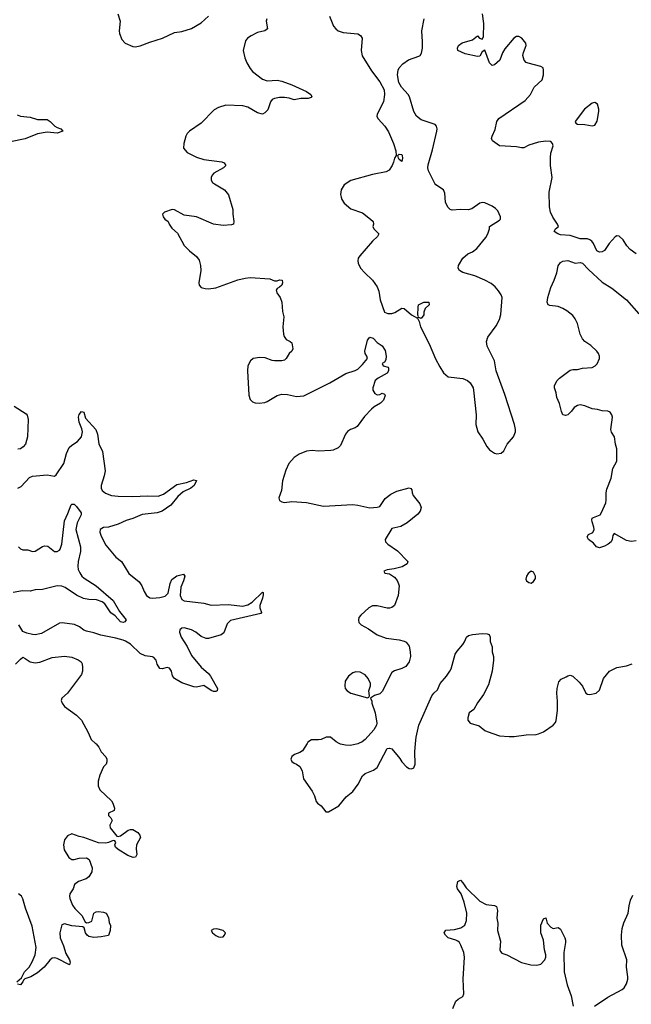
# Model space of a CAD drawing. Header units: inches. Extents: x 2134017 to 2292458, y 756222 to 916513.
# Tile 304 of 387: x 2242924 to 2247929, y 827865 to 835922. Entities that reach past the tile are written whole.
import ezdxf

# ---------------------------------------------------------------- set-up
doc = ezdxf.new("R2010")
doc.units = ezdxf.units.IN
doc.header["$MEASUREMENT"] = 0
doc.layers.add('C2842', color=7, linetype='Continuous')
doc.layers.add('C2843', color=7, linetype='Continuous')

msp = doc.modelspace()

# ---------------------------------------------------------------- linework, layer by layer
at = {"layer": 'C2842', "color": 5}
for points, elevation in [([(2243545.5, 830000), (2243550, 829996), (2243570.8, 829970), (2243590.6, 829930), (2243627.7, 829890), (2243637.1, 829870), (2243638, 829850), (2243630.6, 829830), (2243610, 829809), (2243579.2, 829740.8), (2243566, 829690), (2243566.4, 829653.6), (2243580.9, 829620.9), (2243674, 829530), (2243686.8, 829510), (2243701, 829470), (2243698, 829450), (2243651.6, 829428.4), (2243651.3, 829410), (2243670.6, 829390.6), (2243680.5, 829370), (2243661.3, 829330), (2243663.6, 829310), (2243720.2, 829240.2), (2243730, 829237.3), (2243750, 829245.2), (2243812, 829290), (2243830, 829296.3), (2243850, 829296.5), (2243891.6, 829270), (2243908.4, 829250), (2243913.4, 829230), (2243879.1, 829170), (2243876.8, 829136.8), (2243882.8, 829090), (2243870.8, 829070), (2243852.1, 829067.9), (2243810, 829083.2), (2243730, 829131.6), (2243709, 829150), (2243702.8, 829170), (2243709.7, 829190), (2243703.3, 829203.3), (2243690, 829206.9), (2243651.5, 829188.5), (2243630, 829183.7), (2243570, 829186.6), (2243450, 829230.7), (2243410, 829239.2), (2243350, 829260.9), (2243315.2, 829244.8), (2243290.8, 829210), (2243282.8, 829170), (2243286.8, 829130), (2243327.3, 829067.3), (2243350, 829050.6), (2243370, 829050.6), (2243410, 829062), (2243470, 829064), (2243493.4, 829050), (2243517.3, 828982.7), (2243514.8, 828950), (2243490.4, 828909.6), (2243468.3, 828891.7), (2243404.7, 828870), (2243373.7, 828846.3), (2243362, 828810), (2243334.4, 828770), (2243332, 828750), (2243335.3, 828730), (2243356.7, 828676.7), (2243374.9, 828650), (2243433.3, 828593.3), (2243460.9, 828540.9), (2243470, 828532.2), (2243490, 828534.4), (2243514.9, 828545.1), (2243529.8, 828610), (2243550, 828622.5), (2243570, 828626.2), (2243610, 828619.3), (2243631, 828610), (2243650, 828574.4), (2243655.9, 828535.9), (2243667.7, 828510), (2243664.9, 828470), (2243650, 828427.6), (2243590, 828416.2), (2243530, 828411.3), (2243490, 828420.3), (2243476, 828430), (2243463.8, 828450), (2243451.1, 828491.1), (2243440.1, 828500.1), (2243350, 828508.3), (2243290, 828523.6), (2243270, 828516), (2243252.7, 828450), (2243254.4, 828410), (2243283.8, 828343.8), (2243301.2, 828281.2), (2243331.5, 828230), (2243336, 828210), (2243330.3, 828189.7), (2243230, 828239.7), (2243210, 828246.6), (2243190, 828244.2), (2243170, 828226), (2243124.9, 828170), (2243070, 828124), (2243015.5, 828090), (2242966.6, 828073.4), (2242955.8, 828064.2), (2242950, 828049.2), (2242930, 828023.7), (2242906, 828030)], 280), ([(2245276.6, 830000), (2245239.5, 829940.5), (2245215.5, 829924.5), (2245172, 829910), (2245150, 829894), (2245142.8, 829870), (2245150, 829852), (2245170, 829838), (2245190, 829831.3), (2245216, 829810), (2245234.9, 829774.9), (2245247.7, 829710), (2245318, 829610), (2245336.3, 829570), (2245350, 829524.7), (2245361, 829510), (2245390.5, 829490.5), (2245430, 829441), (2245450, 829441), (2245536, 829490), (2245596.6, 829563.4), (2245650, 829607.7), (2245692.7, 829667.3), (2245730, 829735.5), (2245750, 829752.7), (2245818.3, 829781.7), (2245850, 829804), (2245930, 829958), (2245950, 829961), (2245970, 829956), (2246035.6, 829875.6), (2246050.7, 829850), (2246090, 829807.3), (2246110, 829794), (2246129.1, 829790.9), (2246150, 829801), (2246159.5, 829830), (2246158.3, 829930), (2246164.1, 830000)], 320), ([(2245697.2, 830000), (2245690, 829996.4), (2245630, 829983.9), (2245590, 829985.1), (2245550, 829993.3), (2245537.4, 830000)], 320), ([(2246469.4, 827830), (2246493.2, 827890), (2246511.9, 827908.1), (2246551.6, 827928.4), (2246559.3, 827950), (2246552.4, 828070), (2246562.8, 828250), (2246557.6, 828290), (2246535.3, 828350), (2246522.7, 828370), (2246510, 828382), (2246492, 828390), (2246431.5, 828410), (2246409.7, 828430), (2246398.9, 828450), (2246410, 828471.6), (2246483.5, 828476.5), (2246533.2, 828490), (2246567.3, 828512.7), (2246580.7, 828550), (2246583.5, 828610), (2246562.5, 828702.5), (2246536.9, 828770), (2246507.8, 828810), (2246501.6, 828830), (2246510, 828871), (2246530, 828880.7), (2246550, 828860.4), (2246578.2, 828818.2), (2246690, 828710.3), (2246742.5, 828682.5), (2246810, 828674.9), (2246826, 828666), (2246833.8, 828633.8), (2246828.4, 828570), (2246837.6, 828530), (2246833, 828470), (2246857.5, 828382.5), (2246854, 828310), (2246858.5, 828298.5), (2246870, 828284), (2246910, 828270.8), (2247030, 828208), (2247107.4, 828187.4), (2247154.9, 828185.1), (2247190, 828194), (2247221.1, 828230), (2247229.7, 828250), (2247228.7, 828270), (2247217.8, 828310), (2247209.8, 828390), (2247189.8, 828450), (2247187.4, 828470), (2247190, 828512), (2247210, 828564.7), (2247230, 828574), (2247240.7, 828530), (2247270, 828496), (2247290, 828486), (2247330, 828494.8), (2247350, 828481), (2247386, 828410), (2247390.3, 828390), (2247391.7, 828370), (2247378.3, 828290), (2247378.7, 828130), (2247405.1, 828025.1), (2247436, 827936), (2247454, 827850)], 280), ([(2242900.9, 828050), (2242938, 828082), (2242962.2, 828130), (2243002, 828170), (2243026.6, 828213.4), (2243050, 828270.7), (2243059.8, 828330), (2243025.6, 828505.6), (2242971.8, 828651.8), (2242950, 828729.5), (2242938, 828750), (2242915.1, 828770)], 280), ([(2247628.7, 827851.3), (2247737.3, 827922.7), (2247853.8, 827986.2), (2247870, 828001.6), (2247890, 828034), (2247899.8, 828070), (2247900.3, 828090), (2247888.7, 828170), (2247891.9, 828230), (2247850.8, 828350), (2247848, 828430), (2247854.4, 828485.6), (2247866.7, 828533.3), (2247902.7, 828610), (2247910.5, 828670), (2247923.7, 828716.3), (2247942.6, 828757.4)], 280)]:
    msp.add_lwpolyline(points, dxfattribs=dict(at, elevation=elevation))
at = {"layer": 'C2842', "color": 5, "elevation": 320}
msp.add_lwpolyline([(2244536, 828484), (2244510, 828479), (2244492, 828470), (2244502, 828450), (2244530, 828427.7), (2244550, 828417.3), (2244570, 828414), (2244590, 828418.8), (2244601.2, 828430), (2244609, 828450), (2244588.7, 828470)], close=True, dxfattribs=at)
at = {"layer": 'C2843', "color": 5}
for points, elevation in [([(2243726.5, 835970), (2243747.1, 835910), (2243737.2, 835830), (2243739.7, 835810), (2243759, 835759), (2243788, 835730), (2243850, 835703.6), (2243870, 835700.7), (2243910, 835707.6), (2243990, 835739.1), (2244092.7, 835770), (2244190, 835818.4), (2244250, 835825.3), (2244329.2, 835850), (2244410, 835894.9), (2244469.9, 835950.1)], 320), ([(2245458, 835950), (2245493.4, 835870), (2245510, 835846.8), (2245530, 835830.6), (2245570, 835816.4), (2245690, 835805.5), (2245712, 835792), (2245727.7, 835770), (2245719.5, 835670), (2245726.3, 835626.3), (2245804.1, 835504.1), (2245870, 835414.8), (2245907.7, 835347.7), (2245910.3, 835310), (2245901.1, 835250), (2245850.4, 835150), (2245848, 835130), (2245856.3, 835110), (2245911.7, 835051.7), (2245943.4, 835003.4), (2245983.8, 834910), (2246002.8, 834850), (2246004.7, 834810), (2245990, 834788), (2245983.6, 834756.4), (2245972.4, 834730), (2245948.8, 834691.2), (2245921.7, 834678.3), (2245810, 834656.2), (2245635.2, 834604.8), (2245578.8, 834570), (2245554, 834530), (2245550.7, 834490.7), (2245554.8, 834470), (2245561, 834450), (2245579.8, 834419.8), (2245633.7, 834373.7), (2245730, 834340.7), (2245796, 834290), (2245816, 834270), (2245818.8, 834250), (2245814, 834230), (2245822.8, 834210), (2245862.8, 834170), (2245852.3, 834147.7), (2245810, 834109), (2245707.3, 833990), (2245694, 833970), (2245690.7, 833950), (2245694, 833930), (2245714, 833890), (2245747.7, 833850), (2245812.4, 833790), (2245850, 833734.8), (2245861.7, 833701.7), (2245872.6, 833630), (2245908.2, 833530), (2245938, 833518), (2245970, 833518.9), (2245992.9, 833527.1), (2246050, 833560.4), (2246070, 833558), (2246130, 833508.2), (2246179.6, 833479.6), (2246192, 833452), (2246202.8, 833410), (2246274.9, 833270), (2246327.2, 833147.2), (2246361, 833081), (2246393.2, 833033.2), (2246430, 833000.3), (2246550, 832986.7), (2246587.3, 832970), (2246610.4, 832950), (2246634.4, 832910), (2246638.4, 832890), (2246660.5, 832690), (2246658, 832610), (2246673, 832550), (2246714.9, 832490), (2246747.3, 832430), (2246770, 832402.8), (2246810, 832374.8), (2246830, 832370.8), (2246865.2, 832374.8), (2246885.6, 832394.4), (2246914, 832450), (2246964, 832510), (2246981.2, 832550), (2246981.2, 832570), (2246972.7, 832610), (2246894.9, 832854.9), (2246823, 833050), (2246809.6, 833130), (2246749.3, 833250), (2246745.2, 833290), (2246755.5, 833324.5), (2246823.9, 833416.1), (2246851.6, 833470), (2246862.4, 833510), (2246871.3, 833650), (2246864.2, 833670), (2246842.2, 833702.2), (2246814.9, 833734.9), (2246782, 833762), (2246730, 833791.2), (2246650, 833826.3), (2246550, 833852.7), (2246524, 833870), (2246513.2, 833890), (2246514, 833910), (2246549.6, 833970.4), (2246590, 834004.9), (2246630, 834023), (2246666, 834050), (2246739.3, 834140.7), (2246756, 834170), (2246769.2, 834210), (2246769.2, 834230), (2246850, 834280.4), (2246858, 834290), (2246858, 834310), (2246837.2, 834357.2), (2246818, 834378), (2246790, 834397), (2246730, 834422.9), (2246710, 834425.1), (2246690, 834419.6), (2246625, 834375), (2246594.1, 834365.9), (2246530, 834368.9), (2246464.4, 834364.4), (2246447.9, 834367.9), (2246427.8, 834387.8), (2246408.2, 834430), (2246402.4, 834502.4), (2246392.3, 834530), (2246330, 834569.5), (2246321.3, 834581.3), (2246270, 834686), (2246265.1, 834710), (2246265.7, 834734.3), (2246302, 834858), (2246337, 835010), (2246339.3, 835030), (2246334, 835050), (2246323.7, 835063.7), (2246309, 835070), (2246210, 835102.4), (2246170, 835133), (2246148.8, 835170), (2246114.5, 835290), (2246102.7, 835310), (2246049.7, 835370), (2246027.8, 835407.8), (2246016, 835470), (2246022.2, 835510), (2246030, 835528.5), (2246058.3, 835561.7), (2246106.6, 835593.4), (2246190, 835622.3), (2246201.6, 835630), (2246212.5, 835647.5), (2246219.8, 835690), (2246221.5, 835741.5), (2246214.7, 835830), (2246234.7, 835930)], 340), ([(2247970, 834007), (2247920.8, 834040.8), (2247892.9, 834072.9), (2247861.2, 834121.2), (2247830, 834149.3), (2247810, 834153.2), (2247795.9, 834144.1), (2247748.9, 834091.1), (2247710, 834032.7), (2247690, 834022.9), (2247670, 834020.7), (2247646.6, 834030), (2247620.9, 834090), (2247606.6, 834110), (2247590, 834121.6), (2247569.6, 834129.6), (2247510, 834129.6), (2247430, 834156.2), (2247350, 834162.7), (2247328, 834170), (2247298, 834190), (2247308.7, 834210), (2247334, 834230), (2247325.2, 834250), (2247285.6, 834305.6), (2247267.9, 834347.9), (2247260.5, 834390), (2247256.9, 834510), (2247281.1, 834630), (2247268.4, 834730), (2247266.7, 834793.3), (2247271.3, 834828.7), (2247289.1, 834889.1), (2247284, 834910), (2247270, 834924), (2247230, 834929.3), (2247170, 834920.9), (2247090, 834896.2), (2247050, 834874), (2247030, 834873.3), (2246990, 834881.7), (2246850, 834889.6), (2246794, 834930), (2246786, 834950), (2246789.6, 834970), (2246815.5, 835024.5), (2246829.7, 835090), (2246845.5, 835114.5), (2247059.6, 835260.4), (2247105.1, 835310), (2247134, 835370), (2247199.6, 835430), (2247211.3, 835471.3), (2247211.8, 835510), (2247207.2, 835527.2), (2247190, 835539.5), (2247085.9, 835565.9), (2247070, 835573), (2247051.5, 835590), (2247042.7, 835630), (2247046.4, 835653.6), (2247068.4, 835710), (2247064.7, 835730), (2247033.1, 835770), (2247010, 835783.9), (2246990, 835784), (2246967.2, 835770), (2246895.3, 835684.7), (2246875.6, 835650), (2246853.7, 835590), (2246810, 835553.6), (2246790, 835548.2), (2246769.8, 835570), (2246730, 835673.7), (2246710, 835658), (2246690, 835624.7), (2246670, 835620.5), (2246570, 835642.9), (2246509, 835670), (2246506, 835690), (2246516, 835710), (2246546.2, 835733.8), (2246630, 835755.8), (2246670, 835791), (2246687.3, 835770), (2246710, 835762.6), (2246719.4, 835780.6), (2246721.3, 835890), (2246712.2, 835970)], 320), ([(2244946, 835930), (2244941.7, 835910), (2244952.2, 835847.8), (2244931, 835830), (2244870, 835816.9), (2244818.8, 835790), (2244787.3, 835770), (2244770.7, 835750), (2244752.7, 835670), (2244767, 835610), (2244782, 835570), (2244810, 835522), (2244830, 835499.1), (2244910, 835435.5), (2244950, 835422.4), (2245030, 835426.7), (2245070, 835418.4), (2245150, 835388.5), (2245270, 835334.4), (2245306, 835310), (2245316, 835290), (2245310, 835284), (2245284, 835276), (2245224.1, 835275.9), (2245170, 835267), (2245130, 835279.6), (2245090, 835286), (2245050, 835285.1), (2245010, 835277.3), (2244990, 835269.6), (2244976, 835250), (2244955.1, 835184.9), (2244930, 835158.9), (2244910, 835149.6), (2244870, 835161), (2244790, 835206), (2244750, 835216.4), (2244610, 835222.4), (2244550, 835202.7), (2244516.8, 835183.2), (2244410, 835074.7), (2244314, 835010), (2244294.6, 834990), (2244284, 834970), (2244267.2, 834910), (2244264.9, 834870), (2244295.9, 834835.9), (2244370, 834796), (2244430, 834777.4), (2244578.4, 834758.4), (2244596, 834750), (2244611, 834730), (2244591.3, 834710), (2244513.6, 834666.4), (2244499.5, 834650), (2244490.3, 834630), (2244490.4, 834610), (2244501.6, 834590), (2244517.6, 834577.6), (2244600.5, 834530), (2244632.2, 834490), (2244668.5, 834370), (2244667.4, 834330), (2244676.5, 834270), (2244674.9, 834250), (2244657.3, 834242.7), (2244590, 834238), (2244510, 834247.6), (2244370, 834309.6), (2244270, 834323), (2244190, 834367.3), (2244170.5, 834369.5), (2244110, 834346), (2244094, 834330), (2244097.3, 834310), (2244110.5, 834290.5), (2244138.8, 834270), (2244146.8, 834250), (2244170, 834217.3), (2244215.1, 834175.1), (2244270, 834074), (2244314, 834030), (2244370, 833984.9), (2244393.1, 833953.1), (2244404.9, 833910), (2244406.7, 833870), (2244390.5, 833770), (2244394, 833750), (2244410.4, 833730.4), (2244441.1, 833721.1), (2244470, 833718.7), (2244530, 833727.6), (2244710, 833792.4), (2244770, 833808.2), (2244810, 833812.7), (2244970, 833800.3), (2245010, 833786.4), (2245030, 833786), (2245050, 833792.2), (2245070.7, 833790), (2245075.5, 833770), (2245070.4, 833750), (2245050, 833732.3), (2245030, 833722.7), (2245024.2, 833710), (2245028.3, 833688.3), (2245055.5, 833650), (2245068, 833610), (2245074, 833534), (2245086.8, 833490), (2245078, 833410), (2245082, 833350), (2245088.5, 833328.5), (2245106, 833306), (2245138, 833290), (2245150, 833278), (2245158.8, 833230), (2245151, 833210), (2245130.5, 833189.5), (2245106, 833150), (2245090, 833137.2), (2245070.5, 833129.5), (2245010, 833129.3), (2244990, 833132.7), (2244934.2, 833154.2), (2244890, 833159.1), (2244834.8, 833150), (2244812.4, 833130), (2244791.8, 833090), (2244787.1, 833050), (2244798.9, 832850), (2244810, 832814.8), (2244830, 832796.3), (2244850, 832788.2), (2244884.9, 832784.9), (2244930, 832790.3), (2244950, 832797), (2245030, 832846), (2245070, 832857.4), (2245115.6, 832855.6), (2245190, 832837.6), (2245250, 832844.6), (2245462.7, 832950), (2245591.9, 833028.1), (2245670, 833052.6), (2245690, 833063.5), (2245730, 833099.7), (2245770.6, 833150), (2245764.5, 833170), (2245751.2, 833190), (2245748.2, 833210), (2245770, 833298.4), (2245790, 833323.2), (2245815.5, 833315.5), (2245850, 833280.3), (2245890, 833252.9), (2245915.4, 833215.4), (2245923.5, 833170), (2245921, 833139), (2245910, 833118.4), (2245891, 833110), (2245898, 833090), (2245938.3, 833078.3), (2245943, 833070), (2245941.1, 833050), (2245931.1, 833028.9), (2245858, 832990), (2245832.7, 832970), (2245813.4, 832910), (2245813.4, 832890), (2245830, 832862.6), (2245850, 832853.7), (2245870, 832855.5), (2245890, 832866.8), (2245910, 832858), (2245914.4, 832845.6), (2245900.7, 832810), (2245876.7, 832783.3), (2245825.7, 832754.3), (2245803.6, 832736.4), (2245744.9, 832675.1), (2245686.5, 832593.5), (2245670, 832582.2), (2245631.3, 832568.7), (2245607.3, 832552.7), (2245590.3, 832530), (2245550, 832437.2), (2245530, 832419.5), (2245490, 832400.7), (2245470, 832396.9), (2245370, 832392.4), (2245316.2, 832396.2), (2245270, 832390.9), (2245210, 832367.2), (2245170, 832340.4), (2245126, 832290), (2245103.2, 832236.8), (2245074, 832150), (2245067.6, 832070), (2245044.9, 832010), (2245050, 831988), (2245070, 831975.8), (2245090, 831971.7), (2245150, 831980.7), (2245271.9, 831971.9), (2245410, 831941.5), (2245650, 831954), (2245690, 831950.4), (2245790, 831928.4), (2245850, 831932.2), (2245870, 831937.7), (2245916.1, 832003.9), (2245960.4, 832039.6), (2246010, 832064.8), (2246110.3, 832090.3), (2246124.7, 832084.7), (2246134.3, 832074.3), (2246136, 832050), (2246143.1, 832030), (2246199.5, 831959.5), (2246210.2, 831930), (2246200.3, 831899.7), (2246183.5, 831876.5), (2246095.5, 831804.5), (2246044.1, 831775.9), (2245970, 831759.1), (2245914, 831670), (2245917.6, 831650), (2245935.8, 831630), (2246015.3, 831575.3), (2246100.7, 831490), (2246094, 831470), (2246054.9, 831445.1), (2245989.3, 831429.3), (2245930, 831421.2), (2245904.7, 831410), (2245912, 831392), (2245950, 831386.8), (2245990, 831361), (2246012, 831332), (2246024.7, 831304.7), (2246028.2, 831288.2), (2246022.3, 831210), (2245992, 831130), (2245970, 831111.8), (2245950, 831107.1), (2245930, 831107.2), (2245850, 831124.7), (2245810, 831126.3), (2245780.5, 831110), (2245716.3, 831050), (2245700.5, 831030), (2245695.5, 831010), (2245700.7, 830990), (2245718.8, 830970), (2245778.2, 830938.2), (2245850, 830888.4), (2245922.1, 830862.1), (2246030, 830848), (2246070, 830837.8), (2246088, 830828), (2246110, 830794.8), (2246119.6, 830750), (2246121.7, 830710), (2246110, 830666.6), (2246083, 830630), (2246050, 830612.8), (2245990, 830593.6), (2245970, 830579.5), (2245890, 830424), (2245870, 830405.2), (2245826.8, 830393.2), (2245794, 830370), (2245805.4, 830345.4), (2245806.8, 830330), (2245834, 830250), (2245846.6, 830166.6), (2245843.6, 830150), (2245821.5, 830110), (2245750, 830032.6), (2245725.7, 830014.3), (2245697.2, 830000)], 320), ([(2242904.4, 835144.4), (2242930, 835133), (2243010, 835124.4), (2243070, 835106.4), (2243150, 835106), (2243174, 835090), (2243211.3, 835050), (2243230, 835038.8), (2243262, 835030), (2243276, 835010), (2243230, 834992.7), (2243150, 835002.2), (2243070, 834987.3), (2242970, 834948.3), (2242850, 834921.3)], 280), ([(2247970, 831657.2), (2247926.8, 831653.2), (2247890, 831660.7), (2247790, 831719), (2247778, 831702), (2247773.4, 831670), (2247764.9, 831650), (2247740.7, 831630), (2247710, 831614.3), (2247670, 831601.6), (2247645.2, 831610), (2247619.3, 831639.3), (2247579.3, 831670), (2247567.3, 831690), (2247579, 831710), (2247613.9, 831726.1), (2247625.6, 831750), (2247623.5, 831770), (2247607.9, 831812.1), (2247605.1, 831830), (2247610, 831842.8), (2247619, 831850), (2247673.3, 831870), (2247686, 831890), (2247719.7, 831970), (2247724.7, 831990), (2247724.4, 832050), (2247730, 832081), (2247764.2, 832170), (2247777, 832250), (2247809.6, 832310), (2247809.6, 832410), (2247798.4, 832450), (2247792, 832510), (2247767.1, 832547.1), (2247762.4, 832570), (2247774.5, 832670), (2247769.5, 832689.5), (2247755.3, 832710), (2247738, 832718), (2247690, 832720.9), (2247653, 832733), (2247610, 832738.4), (2247550, 832763.6), (2247510, 832769.4), (2247490, 832766), (2247461, 832750), (2247441, 832719), (2247410.5, 832689.5), (2247390, 832684), (2247370, 832688.7), (2247357, 832717), (2247341.6, 832781.6), (2247320.7, 832830), (2247314.5, 832870), (2247300.9, 832910), (2247300.9, 832930), (2247322, 832970), (2247342, 832990), (2247430, 833054), (2247450, 833059.6), (2247490, 833059.3), (2247529.7, 833070.3), (2247610, 833076), (2247634.5, 833090), (2247650, 833105.5), (2247667.8, 833150), (2247667.8, 833170), (2247661.3, 833190), (2247647.8, 833210), (2247597.1, 833257.1), (2247549.2, 833289.2), (2247528.7, 833310), (2247509.8, 833350), (2247490, 833436), (2247470, 833475.1), (2247450, 833502), (2247400.7, 833540.7), (2247370, 833557.6), (2247330, 833574), (2247263.7, 833583.7), (2247249, 833590), (2247241.2, 833610), (2247245.2, 833650), (2247270, 833731), (2247298.4, 833790), (2247320.7, 833850), (2247331.5, 833908.5), (2247350, 833936.3), (2247370, 833945.5), (2247410, 833950.5), (2247470, 833930.8), (2247510, 833934.8), (2247530, 833931), (2247577.5, 833877.5), (2247690, 833774.8), (2247770, 833724.9), (2247890, 833630.6), (2247990, 833514)], 320), ([(2242878.9, 832758.9), (2242978, 832698), (2242986.4, 832686.4), (2242993.7, 832650), (2242987, 832510), (2242970.3, 832449.7), (2242952.8, 832427.2), (2242930, 832411.8), (2242910, 832407.8)], 280), ([(2242910, 832088), (2242936.9, 832103.1), (2243004.7, 832175.3), (2243030, 832187.7), (2243150, 832198.4), (2243210, 832188.2), (2243223.1, 832196.9), (2243284.8, 832290), (2243307.3, 832372.7), (2243330, 832421.1), (2243350, 832441.3), (2243397.4, 832470), (2243429.7, 832510), (2243438.5, 832550), (2243433.6, 832573.6), (2243409.8, 832630), (2243404, 832670), (2243410, 832690.6), (2243430, 832717.3), (2243450, 832711), (2243462.7, 832662.7), (2243547.4, 832570), (2243560.3, 832530), (2243571.4, 832451.4), (2243601.3, 832390), (2243622.6, 832230), (2243615.6, 832190), (2243591.9, 832110), (2243591.1, 832090), (2243599.1, 832070), (2243627, 832047), (2243676.3, 832030), (2243730, 832022.4), (2243850, 832021.2), (2243970, 832027.2), (2244055.9, 832024.1), (2244099.8, 832040.2), (2244210, 832119.4), (2244290, 832134.8), (2244350, 832158.2), (2244371.7, 832151.7), (2244351.3, 832110), (2244323.7, 832090), (2244261.6, 832058.4), (2244219, 832021), (2244159.8, 831950), (2244090, 831901.3), (2244050, 831887.6), (2243926.4, 831873.6), (2243850, 831841.7), (2243794.9, 831825.1), (2243730, 831793.4), (2243650, 831770.6), (2243610, 831766), (2243583.7, 831750), (2243580.3, 831730), (2243590, 831694.8), (2243630, 831622.4), (2243710, 831524.9), (2243757.1, 831490), (2243817.1, 831390), (2243901.4, 831321.4), (2243923.7, 831290), (2243942, 831242), (2243961.6, 831210), (2243990, 831192), (2244010, 831188.1), (2244070, 831193.8), (2244114, 831206), (2244138.3, 831230), (2244154.7, 831310), (2244170, 831342), (2244210, 831372.4), (2244264.7, 831384.7), (2244274.8, 831370), (2244264, 831330), (2244242, 831278), (2244238, 831210), (2244250, 831177.3), (2244270, 831166.3), (2244430, 831146.7), (2244490, 831132.4), (2244630, 831136.6), (2244750, 831123), (2244790, 831133.4), (2244825.4, 831154.6), (2244910, 831237.3), (2244916.3, 831236.3), (2244917.2, 831217.2), (2244911.9, 831190), (2244889, 831130), (2244888.9, 831110), (2244902, 831070), (2244896.5, 831063.5), (2244650, 831005.7), (2244622.1, 830977.9), (2244593.8, 830906.2), (2244572.5, 830887.5), (2244470, 830859.8), (2244450, 830858.9), (2244410, 830874.4), (2244365.1, 830910), (2244329.3, 830930.7), (2244270, 830946.8), (2244250, 830944), (2244233.7, 830930), (2244231.5, 830910), (2244244.7, 830870), (2244293.5, 830793.5), (2244330, 830720.5), (2244410, 830625.3), (2244470, 830573.1), (2244486.5, 830550), (2244541.6, 830450), (2244541, 830430), (2244530, 830425.6), (2244510, 830426.3), (2244490, 830433.6), (2244430, 830473.6), (2244370, 830460.7), (2244350, 830462.9), (2244250, 830496.2), (2244191.4, 830531.4), (2244181.7, 830541.7), (2244173.4, 830553.4), (2244166.6, 830590), (2244150, 830615.1), (2244130, 830620.9), (2244090, 830609.3), (2244070, 830613.2), (2244050, 830649), (2244040.1, 830680.1), (2244022.9, 830702.9), (2244009.6, 830709.6), (2243950, 830717.6), (2243910, 830735.6), (2243831.2, 830811.2), (2243790, 830837.2), (2243770, 830844.7), (2243710, 830862.6), (2243587, 830887), (2243530, 830905.1), (2243470, 830917.6), (2243450, 830927.3), (2243414.7, 830954.7), (2243373.6, 830973.6), (2243272.2, 830987.8), (2243250, 830983.6), (2243101.7, 830898.3), (2243050.4, 830889.6), (2243030, 830891.8), (2242982.7, 830902.7), (2242950, 830917), (2242917.4, 830970)], 280), ([(2242914, 831610), (2242930, 831591.7), (2242950, 831583.8), (2242990, 831584.2), (2243030, 831570.3), (2243050, 831573.8), (2243110, 831610.4), (2243130, 831617.3), (2243153.2, 831613.2), (2243210, 831570.8), (2243230, 831570.7), (2243250, 831582), (2243255.6, 831590), (2243269.7, 831630), (2243290, 831820.7), (2243319, 831881), (2243346.5, 831953.5), (2243350, 831958.8), (2243370, 831958.8), (2243390, 831938.8), (2243427.1, 831887.1), (2243427.3, 831870), (2243394.8, 831805.2), (2243383.9, 831750), (2243422.3, 831610), (2243421.8, 831570), (2243403.7, 831490), (2243399.3, 831450), (2243403.2, 831423.2), (2243415.3, 831395.3), (2243432, 831370), (2243451.8, 831351.8), (2243550.3, 831290), (2243690, 831170.4), (2243740.5, 831080.5), (2243794.8, 831010), (2243784.5, 830995.5), (2243772, 830990), (2243750, 830994), (2243704.7, 831044.7), (2243670, 831068.3), (2243621.7, 831141.7), (2243599.4, 831159.4), (2243553.8, 831173.8), (2243490, 831177.4), (2243445.6, 831185.6), (2243390, 831212.8), (2243297.1, 831277.1), (2243270, 831287.7), (2243229.5, 831290.5), (2243110, 831258.7), (2243050, 831255.6), (2243010, 831246.6), (2242947.8, 831247.8), (2242870, 831234.9)], 260), ([(2246164.1, 830000), (2246168.4, 830051.6), (2246191.3, 830150), (2246297.8, 830390), (2246312.2, 830410), (2246342.2, 830437.8), (2246364.1, 830490), (2246416.7, 830550), (2246443.9, 830590), (2246455, 830610), (2246488.5, 830731.5), (2246503.9, 830756.1), (2246551.8, 830810), (2246564.5, 830830), (2246579.3, 830870), (2246597.6, 830882.4), (2246630, 830890.4), (2246710, 830899.5), (2246750, 830895.8), (2246766, 830890), (2246774.9, 830870), (2246773.7, 830833.7), (2246790.8, 830790), (2246790.7, 830750), (2246800.5, 830710), (2246801.6, 830681.6), (2246790.4, 830590.4), (2246760, 830480), (2246720.6, 830399.4), (2246670, 830332.6), (2246641.8, 830278.2), (2246602.4, 830250), (2246590.3, 830210), (2246592.2, 830190), (2246610, 830167), (2246683.4, 830143.4), (2246730, 830106.7), (2246750, 830097), (2246850, 830062.4), (2246930, 830056), (2246970, 830056.5), (2247070, 830070.4), (2247150, 830073), (2247170, 830078), (2247210, 830095.5), (2247290.9, 830149.1), (2247307.6, 830170), (2247313.6, 830186.4), (2247325.3, 830270), (2247326.4, 830346.4), (2247319.2, 830410), (2247322.2, 830450), (2247337, 830503), (2247354.2, 830525.8), (2247396.3, 830543.7), (2247410, 830554), (2247430, 830559.1), (2247450, 830550.6), (2247501.7, 830501.7), (2247528.6, 830468.6), (2247556, 830410), (2247570, 830403), (2247590, 830401.6), (2247642, 830410), (2247670, 830434.8), (2247701.7, 830530), (2247749.9, 830590.1), (2247810, 830620.2), (2247890, 830634.6), (2247937, 830650)], 320), ([(2242890, 830648), (2242930, 830690.6), (2242950, 830704.9), (2242970, 830696.3), (2243010, 830668.5), (2243050, 830658.7), (2243090, 830664.6), (2243190, 830702.4), (2243290, 830712.8), (2243350, 830704.9), (2243403.9, 830683.9), (2243426.6, 830666.6), (2243434, 830650), (2243438, 830622), (2243437.1, 830590), (2243430, 830564), (2243314.4, 830410), (2243268.9, 830371.1), (2243264.4, 830350), (2243270.4, 830330), (2243290, 830303), (2243388, 830230), (2243430.3, 830190.3), (2243484.4, 830090), (2243510, 830031.3), (2243545.5, 830000)], 280), ([(2245537.4, 830000), (2245513, 830013), (2245468.5, 830051.5), (2245432, 830050), (2245390, 830032.3), (2245370.5, 830029.5), (2245310.7, 830029.3), (2245282.8, 830010), (2245276.6, 830000)], 320)]:
    msp.add_lwpolyline(points, dxfattribs=dict(at, elevation=elevation))
for points, elevation in [([(2247630, 835243.7), (2247610, 835238.4), (2247545.5, 835190), (2247471, 835090), (2247476, 835076), (2247490, 835066.8), (2247550, 835065.5), (2247610, 835053), (2247630, 835059.1), (2247649.7, 835090.3), (2247662.4, 835170), (2247662.4, 835190), (2247651.1, 835231.1)], 320), ([(2246050, 834762), (2246030, 834778), (2246024, 834790), (2246018, 834810), (2246030, 834822), (2246050, 834818), (2246053.4, 834810), (2246056.3, 834790)], 340), ([(2246210, 833478), (2246190, 833486), (2246182, 833482), (2246187.3, 833492.7), (2246183.1, 833503.1), (2246184, 833570), (2246189, 833590), (2246230, 833611), (2246271.6, 833611.6), (2246274, 833590), (2246242, 833558), (2246231.3, 833530), (2246230, 833506)], 340), ([(2247110, 831408.7), (2247084.7, 831390), (2247071.3, 831370), (2247065.4, 831345.4), (2247071.3, 831330), (2247090, 831316), (2247110, 831311), (2247130, 831326), (2247145.2, 831350), (2247145.2, 831370), (2247130, 831402)], 340), ([(2245674, 830586), (2245650, 830577.6), (2245615.5, 830550), (2245588, 830510), (2245584, 830470), (2245587.3, 830450), (2245604, 830430), (2245634.8, 830410), (2245770, 830374), (2245782, 830378), (2245786, 830390), (2245781.2, 830430), (2245796.2, 830470), (2245795.6, 830490), (2245776.3, 830530), (2245750, 830560.5), (2245710, 830582)], 320)]:
    msp.add_lwpolyline(points, close=True, dxfattribs=dict(at, elevation=elevation))

doc.saveas('drawing.dxf')
